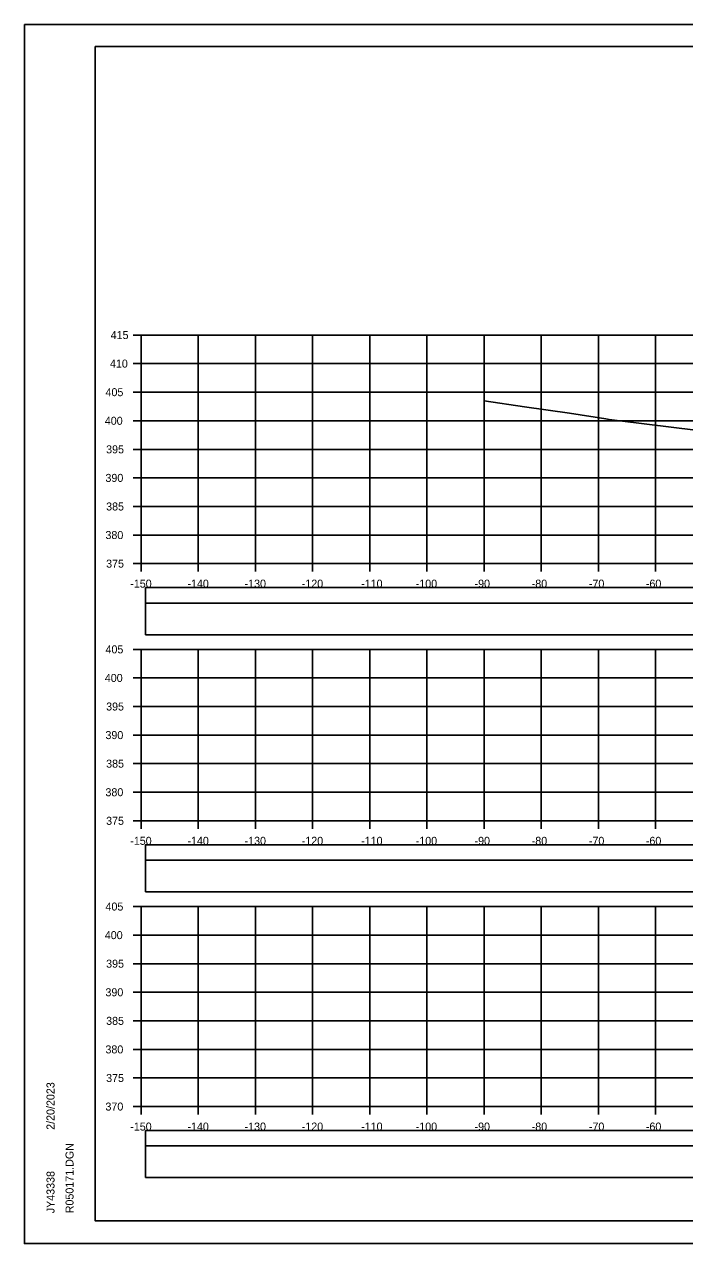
# Model space of a CAD drawing. Extents: x -37291014 to -37290680, y -936053 to -933067.
# Drawn here: x -37291013.5 to -37290898, y -933493.3 to -933279.9 of the extents above; entities that cross this region are included whole.
import ezdxf

# ---------------------------------------------------------------- set-up
doc = ezdxf.new("R2010")
doc.units = 0
for name, color, linetype in [('Default', 7, 'Continuous'), ('R_Axis', 7, 'Continuous'), ('R_Axis Annot', 7, 'Continuous'), ('R_Border', 7, 'Continuous'), ('R_Exist Surface', 7, 'Continuous'), ('R_Grid', 7, 'Continuous'), ('R_No Plot', 7, 'Continuous')]:
    doc.layers.add(name, color=color, linetype=linetype)

msp = doc.modelspace()

# ---------------------------------------------------------------- linework, layer by layer
at = {"layer": 'Default'}
for points in [[(-37290992.31, -933381.17), (-37290693.89, -933381.17), (-37290693.89, -933378.47), (-37290992.31, -933378.47)], [(-37290992.31, -933386.7), (-37290693.89, -933386.7), (-37290693.89, -933381.17), (-37290992.31, -933381.17)], [(-37290992.31, -933426.17), (-37290693.89, -933426.17), (-37290693.89, -933423.47), (-37290992.31, -933423.47)], [(-37290992.31, -933431.7), (-37290693.89, -933431.7), (-37290693.89, -933426.17), (-37290992.31, -933426.17)], [(-37290992.31, -933476.17), (-37290693.89, -933476.17), (-37290693.89, -933473.47), (-37290992.31, -933473.47)], [(-37290992.31, -933481.7), (-37290693.89, -933481.7), (-37290693.89, -933476.17), (-37290992.31, -933476.17)]]:
    msp.add_lwpolyline(points, close=True, dxfattribs=at)
at = {"layer": 'R_Axis'}
for p, q in [((-37290994.5, -933334.27), (-37290993.1, -933334.27)), ((-37290993.1, -933374.27), (-37290993.1, -933334.27)), ((-37290994.5, -933339.27), (-37290993.1, -933339.27)), ((-37290994.5, -933344.27), (-37290993.1, -933344.27)), ((-37290994.5, -933349.27), (-37290993.1, -933349.27)), ((-37290994.5, -933354.27), (-37290993.1, -933354.27)), ((-37290994.5, -933359.27), (-37290993.1, -933359.27)), ((-37290994.5, -933364.27), (-37290993.1, -933364.27)), ((-37290994.5, -933369.27), (-37290993.1, -933369.27)), ((-37290994.5, -933374.27), (-37290993.1, -933374.27)), ((-37290993.1, -933374.27), (-37290693.1, -933374.27)), ((-37290993.1, -933375.67), (-37290993.1, -933374.27)), ((-37290983.1, -933375.67), (-37290983.1, -933374.27)), ((-37290973.1, -933375.67), (-37290973.1, -933374.27)), ((-37290963.1, -933375.67), (-37290963.1, -933374.27)), ((-37290953.1, -933375.67), (-37290953.1, -933374.27)), ((-37290943.1, -933375.67), (-37290943.1, -933374.27)), ((-37290933.1, -933375.67), (-37290933.1, -933374.27)), ((-37290923.1, -933375.67), (-37290923.1, -933374.27)), ((-37290913.1, -933375.67), (-37290913.1, -933374.27)), ((-37290903.1, -933375.67), (-37290903.1, -933374.27)), ((-37290994.5, -933389.27), (-37290993.1, -933389.27)), ((-37290993.1, -933419.27), (-37290993.1, -933389.27)), ((-37290994.5, -933394.27), (-37290993.1, -933394.27)), ((-37290994.5, -933399.27), (-37290993.1, -933399.27)), ((-37290994.5, -933404.27), (-37290993.1, -933404.27)), ((-37290994.5, -933409.27), (-37290993.1, -933409.27)), ((-37290994.5, -933414.27), (-37290993.1, -933414.27)), ((-37290994.5, -933419.27), (-37290993.1, -933419.27)), ((-37290993.1, -933419.27), (-37290693.1, -933419.27)), ((-37290993.1, -933420.67), (-37290993.1, -933419.27)), ((-37290983.1, -933420.67), (-37290983.1, -933419.27)), ((-37290973.1, -933420.67), (-37290973.1, -933419.27)), ((-37290963.1, -933420.67), (-37290963.1, -933419.27)), ((-37290953.1, -933420.67), (-37290953.1, -933419.27)), ((-37290943.1, -933420.67), (-37290943.1, -933419.27)), ((-37290933.1, -933420.67), (-37290933.1, -933419.27)), ((-37290923.1, -933420.67), (-37290923.1, -933419.27)), ((-37290913.1, -933420.67), (-37290913.1, -933419.27)), ((-37290903.1, -933420.67), (-37290903.1, -933419.27)), ((-37290994.5, -933434.27), (-37290993.1, -933434.27)), ((-37290993.1, -933469.27), (-37290993.1, -933434.27)), ((-37290994.5, -933439.27), (-37290993.1, -933439.27)), ((-37290994.5, -933444.27), (-37290993.1, -933444.27)), ((-37290994.5, -933449.27), (-37290993.1, -933449.27)), ((-37290994.5, -933454.27), (-37290993.1, -933454.27)), ((-37290994.5, -933459.27), (-37290993.1, -933459.27)), ((-37290994.5, -933464.27), (-37290993.1, -933464.27)), ((-37290994.5, -933469.27), (-37290993.1, -933469.27)), ((-37290993.1, -933469.27), (-37290693.1, -933469.27)), ((-37290993.1, -933470.67), (-37290993.1, -933469.27)), ((-37290983.1, -933470.67), (-37290983.1, -933469.27)), ((-37290973.1, -933470.67), (-37290973.1, -933469.27)), ((-37290963.1, -933470.67), (-37290963.1, -933469.27)), ((-37290953.1, -933470.67), (-37290953.1, -933469.27)), ((-37290943.1, -933470.67), (-37290943.1, -933469.27)), ((-37290933.1, -933470.67), (-37290933.1, -933469.27)), ((-37290923.1, -933470.67), (-37290923.1, -933469.27)), ((-37290913.1, -933470.67), (-37290913.1, -933469.27)), ((-37290903.1, -933470.67), (-37290903.1, -933469.27))]:
    msp.add_line(p, q, dxfattribs=at)
at = {"layer": 'R_Border'}
for p, q in [((-37291001.1, -933283.81), (-37290684.92, -933283.81)), ((-37291001.1, -933489.27), (-37291001.1, -933283.81)), ((-37291001.1, -933489.27), (-37291001.1, -933489.27)), ((-37290684.92, -933489.27), (-37291001.1, -933489.27))]:
    msp.add_line(p, q, dxfattribs=at)
at = {"layer": 'R_Exist Surface'}
msp.add_lwpolyline([(-37290933.09, -933345.81), (-37290926.03, -933346.86), (-37290918.12, -933347.92), (-37290911.82, -933348.96), (-37290911.22, -933349.06), (-37290909.32, -933349.27), (-37290887.11, -933352.03)], dxfattribs=at)
at = {"layer": 'R_Grid'}
for p, q in [((-37290993.1, -933334.27), (-37290693.1, -933334.27)), ((-37290993.1, -933374.27), (-37290993.1, -933334.27)), ((-37290983.1, -933374.27), (-37290983.1, -933334.27)), ((-37290973.1, -933374.27), (-37290973.1, -933334.27)), ((-37290963.1, -933374.27), (-37290963.1, -933334.27)), ((-37290953.1, -933374.27), (-37290953.1, -933334.27)), ((-37290943.1, -933374.27), (-37290943.1, -933334.27)), ((-37290933.1, -933374.27), (-37290933.1, -933334.27)), ((-37290923.1, -933374.27), (-37290923.1, -933334.27)), ((-37290913.1, -933374.27), (-37290913.1, -933334.27)), ((-37290903.1, -933374.27), (-37290903.1, -933334.27)), ((-37290993.1, -933339.27), (-37290693.1, -933339.27)), ((-37290993.1, -933344.27), (-37290693.1, -933344.27)), ((-37290993.1, -933349.27), (-37290693.1, -933349.27)), ((-37290993.1, -933354.27), (-37290693.1, -933354.27)), ((-37290993.1, -933359.27), (-37290693.1, -933359.27)), ((-37290993.1, -933364.27), (-37290693.1, -933364.27)), ((-37290993.1, -933369.27), (-37290693.1, -933369.27)), ((-37290993.1, -933374.27), (-37290693.1, -933374.27)), ((-37290993.1, -933389.27), (-37290693.1, -933389.27)), ((-37290993.1, -933419.27), (-37290993.1, -933389.27)), ((-37290983.1, -933419.27), (-37290983.1, -933389.27)), ((-37290973.1, -933419.27), (-37290973.1, -933389.27)), ((-37290963.1, -933419.27), (-37290963.1, -933389.27)), ((-37290953.1, -933419.27), (-37290953.1, -933389.27)), ((-37290943.1, -933419.27), (-37290943.1, -933389.27)), ((-37290933.1, -933419.27), (-37290933.1, -933389.27)), ((-37290923.1, -933419.27), (-37290923.1, -933389.27)), ((-37290913.1, -933419.27), (-37290913.1, -933389.27)), ((-37290903.1, -933419.27), (-37290903.1, -933389.27)), ((-37290993.1, -933394.27), (-37290693.1, -933394.27)), ((-37290993.1, -933399.27), (-37290693.1, -933399.27)), ((-37290993.1, -933404.27), (-37290693.1, -933404.27)), ((-37290993.1, -933409.27), (-37290693.1, -933409.27)), ((-37290993.1, -933414.27), (-37290693.1, -933414.27)), ((-37290993.1, -933419.27), (-37290693.1, -933419.27)), ((-37290993.1, -933434.27), (-37290693.1, -933434.27)), ((-37290993.1, -933469.27), (-37290993.1, -933434.27)), ((-37290983.1, -933469.27), (-37290983.1, -933434.27)), ((-37290973.1, -933469.27), (-37290973.1, -933434.27)), ((-37290963.1, -933469.27), (-37290963.1, -933434.27)), ((-37290953.1, -933469.27), (-37290953.1, -933434.27)), ((-37290943.1, -933469.27), (-37290943.1, -933434.27)), ((-37290933.1, -933469.27), (-37290933.1, -933434.27)), ((-37290923.1, -933469.27), (-37290923.1, -933434.27)), ((-37290913.1, -933469.27), (-37290913.1, -933434.27)), ((-37290903.1, -933469.27), (-37290903.1, -933434.27)), ((-37290993.1, -933439.27), (-37290693.1, -933439.27)), ((-37290993.1, -933444.27), (-37290693.1, -933444.27)), ((-37290993.1, -933449.27), (-37290693.1, -933449.27)), ((-37290993.1, -933454.27), (-37290693.1, -933454.27)), ((-37290993.1, -933459.27), (-37290693.1, -933459.27)), ((-37290993.1, -933464.27), (-37290693.1, -933464.27)), ((-37290993.1, -933469.27), (-37290693.1, -933469.27))]:
    msp.add_line(p, q, dxfattribs=at)
at = {"layer": 'R_No Plot'}
for p, q in [((-37291013.5, -933279.91), (-37290680.17, -933279.91)), ((-37291013.5, -933493.25), (-37290680.17, -933493.25))]:
    msp.add_line(p, q, dxfattribs=at)
for points in [[(-37291013.51, -933279.91), (-37290680.17, -933279.91), (-37290680.17, -933493.25), (-37291013.51, -933493.25)], [(-37290767.18, -933283.81), (-37290747.56, -933283.81), (-37290747.56, -933293.69), (-37290731.45, -933293.69), (-37290708.25, -933293.69), (-37290708.25, -933318.02), (-37290684.92, -933318.02), (-37290684.92, -933489.27), (-37291001.1, -933489.27), (-37291001.1, -933283.81)]]:
    msp.add_lwpolyline(points, close=True, dxfattribs=at)

# ---------------------------------------------------------------- texts
at = {"layer": 'R_Axis Annot'}
for s, p in [('415', (-37290998.42, -933334.97)), ('410', (-37290998.54, -933339.97)), ('405', (-37290999.32, -933344.97)), ('400', (-37290999.44, -933349.97)), ('395', (-37290999.21, -933354.97)), ('390', (-37290999.33, -933359.97)), ('385', (-37290999.21, -933364.97)), ('380', (-37290999.33, -933369.97)), ('375', (-37290999.21, -933374.97)), ('-150', (-37290994.99, -933378.47)), ('-140', (-37290984.99, -933378.47)), ('-130', (-37290974.99, -933378.47)), ('-120', (-37290964.99, -933378.47)), ('-110', (-37290954.6, -933378.47)), ('-100', (-37290945.05, -933378.47)), ('-90', (-37290934.76, -933378.47)), ('-80', (-37290924.76, -933378.47)), ('-70', (-37290914.76, -933378.47)), ('-60', (-37290904.79, -933378.47)), ('405', (-37290999.32, -933389.97)), ('400', (-37290999.44, -933394.97)), ('395', (-37290999.21, -933399.97)), ('390', (-37290999.33, -933404.97)), ('385', (-37290999.21, -933409.97)), ('380', (-37290999.33, -933414.97)), ('375', (-37290999.21, -933419.97)), ('-150', (-37290994.99, -933423.47)), ('-140', (-37290984.99, -933423.47)), ('-130', (-37290974.99, -933423.47)), ('-120', (-37290964.99, -933423.47)), ('-110', (-37290954.6, -933423.47)), ('-100', (-37290945.05, -933423.47)), ('-90', (-37290934.76, -933423.47)), ('-80', (-37290924.76, -933423.47)), ('-70', (-37290914.76, -933423.47)), ('-60', (-37290904.79, -933423.47)), ('405', (-37290999.32, -933434.97)), ('400', (-37290999.44, -933439.97)), ('395', (-37290999.21, -933444.97)), ('390', (-37290999.33, -933449.97)), ('385', (-37290999.21, -933454.97)), ('380', (-37290999.33, -933459.97)), ('375', (-37290999.21, -933464.97)), ('370', (-37290999.33, -933469.97)), ('-150', (-37290994.99, -933473.47)), ('-140', (-37290984.99, -933473.47)), ('-130', (-37290974.99, -933473.47)), ('-120', (-37290964.99, -933473.47)), ('-110', (-37290954.6, -933473.47)), ('-100', (-37290945.05, -933473.47)), ('-90', (-37290934.76, -933473.47)), ('-80', (-37290924.76, -933473.47)), ('-70', (-37290914.76, -933473.47)), ('-60', (-37290904.79, -933473.47))]:
    msp.add_text(s, height=1.4, dxfattribs=at).set_placement(p)
at = {"layer": 'R_Border'}
for s, p in [('2/20/2023', (-37291008.24, -933473.34)), ('R050171.DGN', (-37291004.91, -933487.94)), ('JY43338', (-37291008.24, -933487.94))]:
    msp.add_text(s, height=1.4, rotation=90, dxfattribs=at).set_placement(p)

doc.saveas('drawing.dxf')
